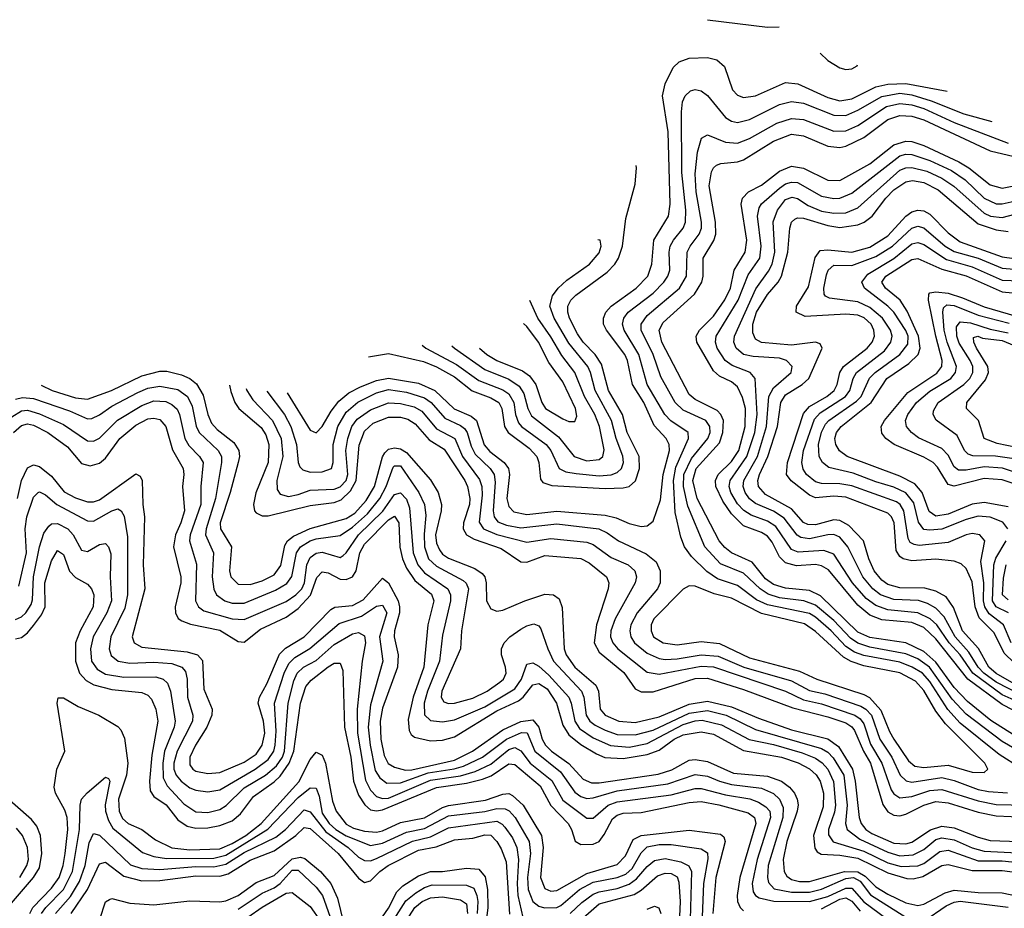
# Model space of a CAD drawing. Header units: inches. Extents: x 501365 to 657855, y 482276 to 547543.
# Tile 449 of 656: x 564944 to 568217, y 540447 to 543403. Entities that reach past the tile are written whole.
import ezdxf

# ---------------------------------------------------------------- set-up
doc = ezdxf.new("R2010")
doc.units = ezdxf.units.IN
doc.header["$MEASUREMENT"] = 0
doc.layers.add('A5564', color=7, linetype='Continuous')

msp = doc.modelspace()

# ---------------------------------------------------------------- linework, layer by layer
at = {"layer": 'A5564', "color": 5}
for points, elevation in [([(567230.8, 543403.1), (567430, 543378.7), (567468.3, 543379)], 4220), ([(565833.1, 542162), (565910, 542037.9), (565930, 542029.3), (565950, 542050.1), (565979.4, 542100.6), (566005.3, 542134.7), (566038.3, 542161.7), (566077.6, 542182.4), (566130, 542202.9), (566170, 542210.8), (566270, 542194.5), (566324.5, 542170), (566388.6, 542108.6), (566444.8, 542084.8), (566462.5, 542070), (566488.5, 541988.5), (566507, 541967), (566554.7, 541930), (566568.9, 541910), (566572.4, 541890), (566563.5, 541810), (566570, 541783.5), (566586.6, 541766.6), (566630, 541757.2), (566730, 541767.9), (566890, 541754.6), (566926.6, 541746.6), (566970, 541727.5), (567010, 541717.7), (567030, 541719.5), (567050, 541735.4), (567074.4, 541805.6), (567083.5, 541890), (567103.7, 541970), (567103.1, 541990), (567092.9, 542010), (567053.1, 542053.1), (567018.9, 542130), (566981.1, 542190), (566964.3, 542270), (566956, 542290), (566894.9, 542370), (566885.4, 542390), (566884.8, 542410), (566892.8, 542430), (566910.3, 542450), (566993.9, 542510), (567031.9, 542550), (567045.2, 542590), (567051.8, 542670), (567101.4, 542750), (567106.6, 542790), (567099.6, 543030), (567081.2, 543150), (567090.3, 543190), (567116.4, 543243.6), (567136.9, 543263.1), (567170, 543275.1), (567230, 543277.7), (567262, 543270), (567287.3, 543247.3), (567313.6, 543170), (567330, 543151.5), (567350, 543144), (567390, 543150.1), (567490, 543194.2), (567530.8, 543189.2), (567630, 543144.7), (567670, 543132.8), (567710, 543139.5), (567790, 543180), (567830, 543188.4), (567890, 543191.3), (568027.6, 543165.5)], 4180), ([(567605.5, 543292.2), (567630, 543267.7), (567670, 543242.7), (567690, 543237.2), (567710, 543240.1), (567727.9, 543250), (567729, 543253.3)], 4220), ([(568270, 540915.2), (568199.5, 540959.5), (568070, 541063.4), (568029, 541109), (567970, 541201.7), (567945, 541230), (567911.4, 541250), (567870, 541265.8), (567750, 541288.3), (567719.3, 541299.3), (567690, 541318), (567641.7, 541370), (567590, 541415.8), (567570, 541428), (567430, 541456.7), (567393.7, 541473.7), (567330, 541520.8), (567263.5, 541543.5), (567228.1, 541568.1), (567177.1, 541617.1), (567154, 541650), (567141.6, 541681.6), (567123.4, 541763.4), (567117.1, 541870), (567125.3, 541914.7), (567167.7, 542010), (567166.3, 542030), (567108.8, 542068.8), (567089.1, 542090), (567030, 542190), (567002.7, 542290), (566953.7, 542370), (566948, 542390), (566952, 542410), (566966.5, 542430), (567050, 542493.9), (567085.1, 542530), (567098.3, 542550), (567104.8, 542570), (567103.3, 542630), (567106.8, 542650), (567117.4, 542670), (567149.9, 542710), (567157.9, 542730), (567158.6, 542770), (567145.7, 542894.3), (567143.7, 543096.3), (567146.9, 543130), (567156.8, 543150), (567173.8, 543166.2), (567190, 543170.9), (567210, 543166.8), (567230, 543151), (567290, 543078.2), (567310, 543065.9), (567330, 543061.6), (567370, 543070.8), (567470, 543120.7), (567510, 543130.7), (567550, 543125.1), (567650, 543085.1), (567690, 543084.7), (567730, 543101.9), (567810, 543147.9), (567870, 543158.3), (567910, 543152.7), (567973.5, 543133.5), (568082.1, 543090), (568176.2, 543064.1)], 4160), ([(568299.8, 540950), (568210, 541002), (568090, 541092.8), (568043.4, 541143.4), (567968.4, 541250), (567930, 541277.1), (567890, 541293.9), (567770, 541315.8), (567730, 541328.9), (567705.5, 541345.5), (567650, 541405), (567590, 541455.9), (567550.3, 541470.3), (567470, 541480.5), (567432.7, 541492.7), (567405.7, 541510), (567350, 541561.7), (567273.4, 541593.4), (567221.8, 541650), (567164.9, 541784.9), (567150.9, 541850), (567151.7, 541890), (567177, 541943), (567231.9, 542010), (567239.4, 542030), (567238.6, 542050), (567225, 542070), (567150, 542104), (567122.9, 542130), (567074.9, 542214.9), (567050.2, 542290), (567010.2, 542370), (567009.6, 542390), (567030, 542419.4), (567137.3, 542510), (567160.2, 542550), (567163.5, 542630), (567172.9, 542650), (567202.6, 542690), (567210.2, 542710), (567211.1, 542730), (567193.3, 542830), (567189.5, 542890), (567197.3, 542962.7), (567210.8, 543009.2), (567230, 543020.1), (567290, 542996.1), (567330, 542992.4), (567370, 543007.4), (567461.1, 543058.9), (567510, 543074.3), (567550, 543070.6), (567650, 543032.2), (567690, 543033.8), (567730, 543051.1), (567825.7, 543114.3), (567870, 543124.6), (567910, 543119.5), (567950, 543107.4), (568050, 543060.7), (568230, 542992.8)], 4140), ([(568365, 540950), (568171.9, 541071.9), (568095.3, 541135.3), (568050, 541181.5), (567990, 541265.8), (567950, 541301.2), (567890.1, 541330.1), (567770, 541348), (567730, 541365.4), (567606.4, 541486.4), (567570, 541504.1), (567490, 541512.2), (567450, 541524.4), (567423.7, 541543.7), (567378.6, 541598.6), (567310, 541630.2), (567287.7, 541647.7), (567269.6, 541670), (567196, 541810), (567181.6, 541870), (567193.2, 541910), (567270, 541995.9), (567281.9, 542030), (567283.6, 542070), (567275.4, 542090), (567263.1, 542103.1), (567190, 542139.6), (567170, 542156.7), (567078.4, 542330), (567069.9, 542370), (567083.6, 542396.4), (567187.6, 542490), (567211.6, 542530), (567215.8, 542550), (567216.2, 542610), (567251.5, 542668.5), (567258.7, 542690), (567257.3, 542730), (567236.1, 542850), (567243.4, 542896.6), (567250, 542910.1), (567260.8, 542919.2), (567275, 542925), (567330, 542930.1), (567350, 542937.2), (567450, 542999.6), (567510, 543022.1), (567550, 543016.5), (567630, 542982.2), (567670, 542978.3), (567690, 542982.5), (567750, 543010.8), (567830, 543070.8), (567870, 543084), (567910, 543081.8), (567950, 543070.4), (568170, 542967.4), (568250, 542948.2)], 4120), ([(568431.6, 541011.6), (568210, 541125.2), (568095.9, 541210), (567990, 541343.6), (567950, 541381.3), (567910, 541398), (567810, 541406.8), (567770, 541422), (567730, 541455.2), (567632.8, 541572.8), (567610, 541587.1), (567590, 541590.9), (567526.9, 541586.9), (567490, 541596.6), (567470, 541616.9), (567445.2, 541665.2), (567430, 541685), (567410, 541697.6), (567350, 541719.1), (567310, 541759.9), (567281.4, 541801.4), (567258.2, 541850), (567256.6, 541870), (567265.8, 541890), (567310, 541933.5), (567334.5, 541970), (567356.2, 542050), (567356.7, 542110), (567346.8, 542146.8), (567330, 542181.6), (567310, 542198.4), (567270, 542217.9), (567250, 542235.6), (567195, 542330), (567193.4, 542350), (567203.4, 542370), (567250, 542416.6), (567288.3, 542471.7), (567306.7, 542510), (567319.2, 542570), (567356.3, 542630), (567361.1, 542670), (567342, 542790), (567346.7, 542810), (567367.3, 542830), (567410, 542853.1), (567470, 542898.9), (567510, 542915.5), (567550, 542908.7), (567630, 542869.1), (567670, 542868.5), (567770, 542923.5), (567850, 542987.1), (567890, 542999.3), (567910, 542998.2), (567950, 542985.1), (568065.9, 542930), (568099.6, 542910), (568170, 542854.2), (568210, 542842.9), (568316.6, 542863.4)], 4080), ([(568370, 541086.7), (568210, 541157.9), (568112.3, 541230), (568070, 541290), (568033.8, 541330), (567992.8, 541390), (567970.2, 541410.2), (567930, 541430), (567830, 541439.8), (567790, 541454.1), (567758.2, 541478.2), (567712.6, 541530), (567650, 541625.6), (567617.3, 541637.3), (567531.6, 541631.6), (567510, 541640.4), (567457.2, 541717.2), (567430, 541735.5), (567375.3, 541755.3), (567350.9, 541770.9), (567330, 541792.6), (567307.9, 541830), (567302.8, 541850), (567305.5, 541870), (567360.9, 541950), (567387.6, 542030), (567395.8, 542090), (567389.2, 542209.2), (567371.9, 542230), (567312.9, 542252.9), (567289.3, 542269.3), (567262.5, 542310), (567257, 542330), (567259.8, 542350), (567332.8, 542470), (567365.3, 542554.7), (567404.6, 542610), (567409.3, 542650), (567397.1, 542750), (567402.5, 542777.5), (567409.6, 542790.4), (567470, 542842.8), (567490, 542857.2), (567510, 542863.1), (567530, 542861.6), (567610, 542816.4), (567650, 542808), (567670.8, 542809.2), (567710, 542826.2), (567870, 542950), (567890, 542955.4), (567910, 542954.3), (567970, 542935.1), (568041.2, 542901.2), (568086.7, 542870), (568150, 542809), (568190, 542790.8), (568210, 542790.6), (568270, 542804.3)], 4060), ([(566103.4, 542282.1), (566170, 542293.3), (566286.4, 542266.4), (566330, 542249), (566390, 542214.7), (566448.7, 542168.7), (566510, 542145.6), (566536.6, 542130), (566547.4, 542110), (566555.4, 542050), (566568, 542030), (566638.3, 541978.3), (566663.4, 541950), (566670.3, 541930), (566675.1, 541875.1), (566683.7, 541863.7), (566713.3, 541853.3), (566890, 541843.5), (566950, 541845.5), (566970, 541850.7), (566990.9, 541869.1), (567004.6, 541910), (567003.6, 541950), (566964, 542030), (566947.5, 542090), (566901, 542170), (566877.7, 542257.7), (566856.7, 542290), (566817.7, 542330), (566797.9, 542357.9), (566771.9, 542410), (566766.1, 542430), (566766.6, 542450), (566776.6, 542470), (566792.9, 542487.1), (566896.7, 542563.3), (566922.3, 542590), (566934.5, 542610), (566947.5, 542650), (566958.6, 542741.4), (566990, 542856.3), (566994.8, 542910), (566993.8, 542918.6)], 4220), ([(568270, 541158.2), (568190, 541199.2), (568149.2, 541229.2), (568130.3, 541250), (568099.5, 541299.5), (568054.2, 541350), (568017.3, 541417.3), (567990, 541445.2), (567961.6, 541461.6), (567931.5, 541471.5), (567850, 541474.7), (567805.5, 541490), (567779.8, 541510), (567747.2, 541550), (567697, 541650), (567670, 541681.7), (567650, 541690.5), (567630, 541690.2), (567570, 541676.4), (567540.6, 541680.6), (567528.1, 541688.1), (567485.2, 541745.2), (567450, 541767.9), (567390, 541794.2), (567369.7, 541809.7), (567355.5, 541830), (567349, 541850), (567351.1, 541870), (567396.5, 541950), (567427.1, 542050), (567434.2, 542150), (567450, 542178.8), (567508.3, 542230), (567512.4, 542250), (567493, 542270), (567470, 542277.5), (567382.5, 542282.6), (567349.9, 542290), (567326.2, 542310), (567318.6, 542330), (567320.1, 542350), (567391.7, 542508.3), (567433.8, 542566.2), (567445.8, 542590), (567454.4, 542630), (567449, 542731), (567463.1, 542770), (567490, 542805.5), (567512.4, 542812.4), (567530, 542808.2), (567564.7, 542784.7), (567610, 542766.7), (567650, 542759.3), (567690, 542760.4), (567730, 542777.4), (567870, 542902.2), (567890, 542910.5), (567910, 542911.7), (567959.6, 542899.6), (568010, 542875.6), (568049.2, 542849.2), (568150, 542759.7), (568171, 542750), (568210, 542745), (568290, 542766.7)], 4040), ([(568250, 541194.3), (568190, 541228), (568165.9, 541250), (568131.1, 541311.1), (568078.5, 541370), (568047.7, 541447.7), (568023.5, 541483.5), (567990, 541502), (567952.5, 541512.5), (567870, 541513.4), (567830, 541524.4), (567810, 541538.9), (567785, 541570), (567766.8, 541610), (567749.2, 541670), (567700.7, 541720.7), (567670, 541737.5), (567650, 541739.5), (567590, 541722.7), (567563.6, 541723.6), (567550, 541730.6), (567510, 541775.9), (567423.6, 541823.6), (567400.2, 541850), (567398, 541870), (567403.9, 541890), (567430.6, 541950), (567463.2, 542050), (567474.1, 542130), (567490, 542155), (567545.7, 542190), (567567.1, 542210), (567612, 542310), (567604.7, 542324.7), (567590, 542331), (567510, 542320.2), (567409.5, 542329.5), (567390, 542340.9), (567381.3, 542361.3), (567380.8, 542390), (567393.4, 542430), (567430, 542489), (567465.4, 542530), (567476.5, 542550), (567498, 542630), (567504.4, 542710), (567510.2, 542729.8), (567520.5, 542739.5), (567530, 542744.4), (567550, 542742.6), (567630, 542718.5), (567670, 542712.3), (567730, 542720.3), (567751.3, 542730), (567777.7, 542750), (567823.1, 542810), (567850, 542837.2), (567890, 542864), (567911.6, 542868.4), (567950, 542861.6), (567997.7, 542837.7), (568130, 542724.5), (568190, 542704.1), (568230, 542698.2)], 4020), ([(568250, 541263.4), (568216.3, 541296.3), (568183.9, 541363.9), (568133.4, 541413.4), (568120.6, 541450), (568110, 541533.3), (568090, 541577.6), (568073.7, 541593.7), (568050, 541602.5), (567990, 541608.9), (567910, 541603.5), (567881.4, 541610), (567870, 541617.4), (567857.7, 541637.7), (567850.8, 541730), (567841.7, 541750), (567830, 541761.9), (567690, 541815.1), (567650, 541818.7), (567590, 541812.3), (567570, 541821.8), (567508.8, 541868.8), (567493.5, 541890), (567496.2, 541930), (567550, 542093.5), (567570, 542116.3), (567627, 542150), (567651.1, 542170), (567661.7, 542190), (567670.7, 542230), (567682.6, 542250), (567761.4, 542310), (567778.4, 542330), (567785.4, 542350), (567783.9, 542370), (567774.5, 542390), (567751.3, 542411.2), (567730, 542419.8), (567690, 542423.7), (567555.5, 542415.5), (567525.6, 542430), (567526.8, 542450), (567565.8, 542514.2), (567588.1, 542611.9), (567605.1, 542634.9), (567630, 542637.3), (567710, 542629.8), (567770, 542646.3), (567830, 542683.7), (567890, 542750.1), (567910, 542763.7), (567930, 542769.3), (567950, 542767.2), (567970, 542756.7), (568030, 542694.7), (568070, 542664.7), (568210, 542614.1), (568250, 542609)], 3980), ([(568240.2, 541330), (568213.9, 541390), (568167.3, 541427.3), (568152, 541450), (568148, 541470), (568148.7, 541530), (568138.7, 541601.3), (568152.2, 541670), (568136.1, 541690), (568110, 541693.6), (568090, 541689.5), (568030, 541663.7), (567934.2, 541654.2), (567917.1, 541657.1), (567904.6, 541664.6), (567897.5, 541677.5), (567883.5, 541770), (567870.8, 541790), (567859, 541799), (567710, 541852.1), (567670, 541859.4), (567610, 541859.9), (567590, 541866.3), (567559.9, 541890), (567548.5, 541908.5), (567544.5, 541930), (567550.2, 541970), (567586, 542074), (567604.9, 542095.1), (567689.7, 542150), (567704, 542170), (567715, 542210), (567726, 542230), (567818.5, 542301.5), (567840.4, 542330), (567844.8, 542350), (567838.9, 542370), (567812.4, 542410), (567770, 542446.2), (567730, 542464.1), (567636.6, 542476.6), (567623, 542483), (567617.9, 542490), (567617.6, 542510), (567626.1, 542553.9), (567631.3, 542570), (567650, 542586.3), (567710, 542585.4), (567790, 542615.4), (567845.9, 542650), (567910, 542709.3), (567930, 542716.2), (567950, 542711.2), (568020.1, 542650), (568050, 542632.3), (568129.9, 542610.1), (568210, 542576.1), (568250, 542572.9)], 3960), ([(566281.6, 542320.1), (566294.8, 542310), (566395.7, 542255.7), (566470, 542203.2), (566550, 542172.4), (566570, 542158.5), (566586.3, 542130), (566592.1, 542090), (566602.3, 542062.3), (566611.9, 542050), (566694.6, 541990), (566710.1, 541970), (566737.5, 541910), (566759.6, 541899.6), (566793.5, 541893.5), (566870, 541886.4), (566910, 541889.3), (566930, 541897.1), (566945.1, 541910), (566951.2, 541930), (566949.1, 541950.9), (566926.8, 542010), (566911.2, 542070), (566857.4, 542170), (566841.9, 542230), (566832.5, 542250), (566770, 542327.2), (566720.4, 542410), (566706.7, 542450), (566715.8, 542484.2), (566734.4, 542510), (566763.5, 542536.5), (566838.2, 542590), (566870, 542627.3), (566877.3, 542650), (566873.5, 542670), (566865.6, 542670.8)], 4240), ([(568228.7, 541710), (568212.1, 541732.1), (568170, 541748.5), (568130, 541751.6), (568090, 541741.2), (568010, 541708.4), (567970, 541704.7), (567950, 541707.9), (567931.7, 541731.7), (567916.2, 541796.2), (567889.7, 541829.7), (567850, 541848.7), (567790, 541865.5), (567714.3, 541894.3), (567634, 541914), (567612.4, 541930), (567602.1, 541950), (567599.6, 541990), (567609.1, 542030.9), (567622.6, 542057.4), (567634.2, 542070), (567726.3, 542133.7), (567741.4, 542150), (567769.5, 542210.5), (567788.4, 542230), (567870.4, 542289.6), (567896.2, 542323.8), (567897.6, 542350), (567890, 542369.4), (567850, 542430.3), (567830.4, 542450.4), (567752.3, 542510), (567743.4, 542530), (567763.6, 542556.4), (567850, 542608.8), (567910, 542658.1), (567930, 542662.5), (567950, 542655), (568025, 542605), (568110, 542581.4), (568210, 542536.9), (568270, 542535)], 3940), ([(568230, 541782.5), (568150, 541797.3), (568110, 541791.8), (568030, 541758), (567990, 541751.3), (567967.2, 541767.2), (567944.2, 541830), (567919.3, 541859.3), (567870, 541884.3), (567695, 541950), (567669.3, 541969.3), (567657.3, 541990), (567654.3, 542010), (567659.3, 542030), (567675.4, 542050), (567774.2, 542130), (567826.1, 542210), (567900.2, 542259.8), (567930.4, 542290), (567937, 542310), (567932.1, 542350), (567894.1, 542434.1), (567871.5, 542470), (567821.8, 542510), (567809.9, 542530), (567822.9, 542550), (567910, 542605.9), (567930, 542608.5), (568010, 542573), (568090, 542551.5), (568210, 542497.5), (568290.2, 542489.8)], 3920), ([(568270, 541852.1), (568210, 541872.4), (568150, 541877.4), (568050, 541852), (568030, 541856.9), (567995, 541915), (567980.5, 541930), (567950, 541947.6), (567850.9, 541990), (567822.8, 542010), (567810, 542027.3), (567807.8, 542050), (567819.3, 542070), (567897, 542163), (567992.7, 542227.3), (568009.4, 542250), (568011.1, 542270), (567989.4, 542350), (567965.1, 542470), (567965.8, 542490), (567970, 542494.3), (567990, 542497.6), (568030, 542493.2), (568078.2, 542478.2), (568150, 542447.9), (568310, 542401.1)], 3880), ([(566380.8, 542318.8), (566389.7, 542310), (566490, 542239.9), (566570, 542207.1), (566604.3, 542184.3), (566620.2, 542160.2), (566633, 542110), (566645.3, 542085.3), (566735.8, 542015.8), (566787.3, 541950), (566830, 541935.7), (566870, 541939.7), (566882.3, 541950), (566887.4, 541972.6), (566871.3, 542050), (566856.5, 542090), (566822, 542150), (566789.7, 542230), (566746, 542286), (566710, 542348.7), (566666.5, 542410), (566640.4, 542469.6)], 4260), ([(568286, 541886), (568211.5, 541911.5), (568150, 541915.7), (568090, 541904.3), (568064.9, 541904.9), (568050, 541915.6), (568030, 541954.4), (568010, 541977.1), (567932.4, 542012.4), (567908.2, 542030), (567892, 542050), (567889.2, 542070), (567896.7, 542090), (567925.5, 542130), (567970, 542167.2), (568039.4, 542210), (568055.4, 542230), (568058.5, 542250), (568027.6, 542330), (568017.7, 542370), (568013.2, 542430), (568015.4, 542444.6), (568025.7, 542454.3), (568050, 542452.9), (568130, 542420.6), (568233.4, 542393.4)], 3860), ([(566472.7, 542310), (566496.7, 542290), (566530, 542269), (566615.3, 542235.3), (566638.5, 542218.5), (566659.9, 542190), (566679.8, 542130), (566692.5, 542110), (566750, 542075.6), (566770, 542067), (566790, 542066.5), (566795.8, 542084.3), (566791.8, 542110), (566750, 542199.1), (566703.2, 542263.2), (566668.4, 542330), (566630, 542382.1), (566619, 542392.8)], 4280), ([(568250, 541942.4), (568188.3, 541951.7), (568112.7, 541952.7), (568097.5, 541957.5), (568084.8, 541970), (568060.3, 542020.3), (567991.1, 542071.1), (567980.9, 542090), (567982.3, 542102.3), (567997.8, 542130), (568082.3, 542190), (568102.2, 542210), (568112.4, 542230), (568112, 542250), (568103.5, 542270), (568067.4, 542327.4), (568059.2, 542350), (568058.5, 542381.5), (568070, 542398.3), (568104.8, 542395.2), (568170, 542374), (568230, 542362)], 3840), ([(568290, 541973.5), (568192.9, 541992.9), (568150.5, 542010), (568131.1, 542070), (568091.9, 542110), (568093, 542130), (568154.3, 542205.7), (568164.3, 542230), (568162.5, 542250), (568125.2, 542310), (568115.6, 542330), (568114.3, 542345.7), (568129.5, 542350.5), (568144.1, 542344.1), (568210, 542336.4), (568290, 542302.6)], 3820), ([(565015.2, 542187.6), (565052.3, 542170), (565130, 542145.4), (565170, 542140.4), (565249.9, 542170), (565350, 542218.4), (565410, 542233.7), (565433.6, 542233.6), (565481.6, 542221.6), (565510, 542209.2), (565532.2, 542192.2), (565553.9, 542153.9), (565569.5, 542089.5), (565581.5, 542061.5), (565600.4, 542040.4), (565656.4, 541996.4), (565672.9, 541970), (565674.9, 541950), (565670.9, 541930), (565644.2, 541830), (565610.8, 541730), (565611.8, 541710), (565648.8, 541650), (565641.6, 541570), (565646.3, 541550), (565670, 541525.2), (565710, 541524.8), (565750, 541536.9), (565790, 541556.7), (565811.9, 541588.1), (565825.8, 541654.2), (565835, 541670), (565854.6, 541685.4), (565910, 541711), (566030, 541743.6), (566058.3, 541761.7), (566095.8, 541804.2), (566123.3, 541850), (566150, 541949.4), (566157.8, 541962.2), (566170, 541974.5), (566190, 541979.2), (566210, 541975.7), (566230, 541963), (566310, 541872.9), (566335.4, 541830), (566346, 541790), (566345.4, 541770), (566326.8, 541690), (566330, 541662.3), (566339.3, 541639.3), (566350, 541625.6), (566370, 541612.4), (566457.5, 541577.5), (566481.5, 541561.5), (566490.7, 541550), (566495.2, 541530), (566496.4, 541470), (566510, 541443.9), (566530, 541435.9), (566550, 541438.7), (566622.9, 541470), (566690, 541491.8), (566718.9, 541490), (566737.1, 541477.1), (566747.8, 541447.8), (566754.4, 541310), (566760.2, 541290), (566789.7, 541249.7), (566859.2, 541190), (566868.4, 541170), (566873.5, 541110), (566890, 541090), (566936.2, 541070), (566990, 541065.9), (567070, 541084.6), (567170, 541126.7), (567230, 541136.3), (567310, 541117.5), (567399.8, 541079.8), (567510, 541041.3), (567630.7, 541010.7), (567665.8, 540985.8), (567712.1, 540910), (567721.4, 540870), (567734.2, 540750), (567741.1, 540730), (567757.1, 540710), (567776.4, 540696.4), (567850, 540664), (567890, 540662), (567910, 540667.1), (567972.1, 540708), (568010, 540720.7), (568050, 540715.4), (568130, 540683.5), (568170, 540672.8), (568330, 540667.6)], 4080), ([(564930, 542141), (564953.2, 542146.8), (564990, 542143.2), (565110, 542101.7), (565170, 542075), (565183.9, 542076.1), (565210, 542088.6), (565250, 542117.9), (565336.7, 542163.3), (565370, 542177), (565410, 542183.8), (565470, 542172.8), (565501.6, 542150), (565517.6, 542117.6), (565531.2, 542051.2), (565540.7, 542030), (565604.3, 541970), (565614.8, 541950), (565615.6, 541930), (565595.5, 541810), (565563.9, 541710), (565562.1, 541690), (565588.8, 541630), (565583.6, 541550), (565589.3, 541509.3), (565598.7, 541490), (565625.9, 541470), (565650, 541462.6), (565690, 541462.1), (565794.4, 541505.6), (565831.8, 541528.2), (565848.9, 541551.1), (565864.3, 541630), (565877.8, 541650), (565910, 541669.8), (565930, 541675.9), (566010, 541687.8), (566050, 541715.3), (566100.1, 541759.9), (566141.1, 541810), (566162.2, 541850), (566185.6, 541914.4), (566190, 541919.5), (566210, 541918.7), (566270.8, 541830), (566290.1, 541790), (566294.4, 541754.4), (566288.3, 541691.7), (566289.6, 541650), (566303.4, 541610), (566330, 541585.3), (566417.9, 541537.9), (566428.7, 541528.7), (566435.6, 541510), (566413.3, 541370), (566409, 541310), (566347.4, 541170), (566345.5, 541150), (566354.4, 541134.4), (566370, 541128.7), (566390, 541130.1), (566450, 541146.4), (566498, 541170), (566540.5, 541199.5), (566552.1, 541210), (566560.8, 541230), (566559.4, 541250), (566546.2, 541290), (566545.8, 541310), (566554.8, 541330), (566573.5, 541350), (566610, 541375.7), (566630, 541387.4), (566653.4, 541393.4), (566670, 541387.5), (566677, 541377), (566699.6, 541310), (566718.3, 541270), (566811.2, 541170), (566820, 541150), (566827.3, 541090), (566839.9, 541070), (566857, 541057), (566890, 541039.7), (566930, 541026), (566990, 541024), (567050, 541040), (567170, 541096.9), (567230, 541104.9), (567292.4, 541090), (567390, 541042.4), (567610, 540978.9), (567630, 540967), (567648.1, 540948.1), (567683.6, 540890), (567694.3, 540790), (567688.8, 540730), (567694.8, 540710), (567737.2, 540677.2), (567830, 540633.8), (567870, 540622.5), (567914.5, 540625.5), (567950, 540643), (567990, 540676.3), (568010, 540682.2), (568050, 540675.6), (568110, 540649), (568150, 540637.8), (568350, 540627.7)], 4060), ([(565641.5, 542187.9), (565646.1, 542166.1), (565659, 542130), (565673.2, 542110), (565746.8, 542046.8), (565761.9, 542021.9), (565772.5, 541990), (565769.8, 541930), (565729.4, 541829.4), (565721.3, 541790), (565724.7, 541770), (565730, 541762.5), (565750, 541752.6), (565770, 541752.4), (565910, 541786.9), (565990, 541797.6), (566013.4, 541806.6), (566044.4, 541835.6), (566062.2, 541870), (566072.5, 541987.5), (566090, 542034.9), (566119.3, 542060.7), (566170, 542080.9), (566210, 542081.4), (566234.7, 542074.7), (566258.6, 542058.6), (566305.5, 542005.5), (566354.9, 541974.9), (566423.4, 541870), (566432.9, 541850), (566440.5, 541810), (566439.2, 541790), (566420, 541730), (566418.2, 541710), (566429.3, 541689.3), (566454.9, 541674.9), (566544.7, 541644.7), (566610, 541599.7), (566630, 541598.7), (566690, 541621.4), (566810, 541610.4), (566836.7, 541596.7), (566895.2, 541550), (566902.7, 541530), (566900.5, 541510), (566861.1, 541390), (566854.2, 541330), (566870, 541299.5), (566952.2, 541232.2), (566990, 541177.2), (567010, 541167.9), (567050, 541167.7), (567190, 541211.4), (567230, 541212.5), (567350, 541175.4), (567514.3, 541114.3), (567630, 541084.5), (567690, 541064), (567710, 541051), (567719, 541039), (567748.6, 540970), (567772.8, 540930), (567813.1, 540793.1), (567830, 540767.9), (567850, 540757), (567870, 540755.4), (567890, 540760.5), (567950, 540790.7), (567990, 540802.4), (568030, 540798.2), (568130, 540767.5), (568190, 540755.5), (568290, 540750.6)], 4120), ([(565697.5, 542176.7), (565699, 542170), (565719.1, 542139.1), (565785.1, 542070), (565813.3, 542010), (565818.5, 541950), (565799.1, 541870), (565800.3, 541840.3), (565810, 541824.8), (565837.4, 541817.4), (565870, 541823.4), (565910, 541838), (565990, 541841.3), (566010, 541849.3), (566029.1, 541870), (566034.6, 541890), (566028.9, 541970), (566034.5, 542010), (566048.3, 542050), (566065.6, 542074.4), (566110, 542105.9), (566170, 542128.2), (566210, 542126.8), (566255.9, 542115.9), (566280.7, 542100.7), (566330, 542042.2), (566390.5, 542010.5), (566416.3, 541950), (566473.2, 541873.2), (566480.4, 541850), (566482, 541822), (566471.9, 541731.9), (566485.8, 541710), (566530, 541691), (566630, 541665.1), (566710, 541677.4), (566830, 541664.9), (566850, 541657.1), (566910, 541614.4), (566967.3, 541590), (566989.1, 541570), (566994.1, 541550), (566990.1, 541530), (566923.1, 541410), (566908.9, 541370), (566908.5, 541350), (566916, 541330), (566932.3, 541310), (567030, 541232.5), (567070, 541225.8), (567210, 541252.6), (567250, 541250.4), (567490, 541169.4), (567550, 541141.3), (567610, 541127.1), (567720.1, 541090), (567737.5, 541077.5), (567750, 541061.5), (567772.9, 540992.9), (567810.5, 540930), (567841.2, 540841.2), (567850, 540827.8), (567870, 540815.4), (567910, 540819.1), (567970, 540839.6), (568010, 540842.5), (568130, 540804.9), (568190, 540793.2), (568290, 540790)], 4140), ([(565765.7, 542168), (565824, 542090), (565845.7, 542050), (565864.9, 541990), (565869.8, 541929.8), (565875.6, 541915.6), (565885.5, 541905.5), (565910, 541898.5), (565950, 541899), (565980.5, 541910), (565986.5, 541930), (565986.5, 541990), (566002, 542050), (566030, 542097.3), (566068.8, 542131.2), (566130, 542162), (566170, 542172.8), (566230, 542164.2), (566290, 542145.4), (566312.3, 542130), (566357.8, 542077.8), (566410, 542053.8), (566423.2, 542043.2), (566432.1, 542030), (566445, 541985), (566458.5, 541958.5), (566507.7, 541910), (566521.6, 541890), (566525.2, 541865.2), (566518.5, 541770), (566521, 541750), (566533.4, 541733.4), (566562, 541722), (566610, 541712.8), (566730, 541726.1), (566869.4, 541709.4), (566896.7, 541696.7), (566934.4, 541670), (567026.7, 541626.7), (567060.2, 541600.2), (567073.1, 541570), (567072.9, 541530), (567064.1, 541510), (566996.4, 541430), (566975.3, 541390), (566972.1, 541370), (566975.7, 541350), (566987.6, 541330), (567030, 541295.7), (567070, 541278.1), (567090, 541275.4), (567130, 541277.4), (567210, 541290.7), (567266.1, 541286.1), (567351.2, 541250), (567510, 541203.6), (567570, 541172), (567620.3, 541160.3), (567740.2, 541120.2), (567756.9, 541110), (567775.5, 541090), (567803.8, 541010), (567843.3, 540950), (567870.6, 540890.6), (567891, 540871), (567910, 540867.3), (568010, 540882.4), (568050, 540872.9), (568130, 540842.6), (568164.3, 540835.7), (568228, 540832)], 4160), ([(564918.4, 542081.6), (564950, 542102.4), (564970, 542104.8), (565010, 542092.2), (565090, 542057.1), (565170, 542002.7), (565190, 542000.7), (565210, 542010.9), (565269.4, 542070.6), (565350, 542120.2), (565390, 542134.9), (565430, 542132.7), (565450, 542123.5), (565467.2, 542107.2), (565475.5, 542090), (565493.1, 542010), (565506.4, 541986.4), (565542.4, 541950), (565554.1, 541930), (565546.8, 541850), (565546.8, 541790), (565511, 541690), (565508.2, 541670), (565531.6, 541591.6), (565529, 541470), (565538.2, 541450), (565556.4, 541436.4), (565650, 541409.8), (565690, 541407.6), (565830, 541468.1), (565862.1, 541490), (565881.7, 541510), (565891.2, 541530), (565898.9, 541590), (565910, 541613.8), (565930, 541629.1), (565950, 541632.4), (566010, 541614.8), (566019.1, 541620.9), (566030, 541629.6), (566070.2, 541690), (566151.1, 541768.9), (566190, 541823.7), (566210, 541829.7), (566230, 541808.4), (566239.5, 541779.5), (566252, 541630), (566267.2, 541590), (566290, 541562.9), (566366.9, 541510), (566376.8, 541490), (566376.5, 541470), (566350, 541356.3), (566339.2, 541270), (566299.7, 541170), (566288.6, 541130), (566290.4, 541090.4), (566310, 541072.5), (566350, 541068.2), (566390, 541074.1), (566490, 541117.4), (566590, 541177.2), (566612.5, 541210), (566630, 541259.7), (566650, 541264.1), (566670, 541252.5), (566702.7, 541222.7), (566769.5, 541150), (566777.6, 541130), (566789.2, 541070), (566805.5, 541045.5), (566850, 541014.5), (566908.4, 540988.4), (566970, 540983.9), (567030, 540995.5), (567150, 541058.8), (567190, 541071.2), (567212.7, 541072.7), (567277.5, 541057.5), (567368.5, 541008.5), (567450, 540992.2), (567544.7, 540964.7), (567590, 540946.4), (567611.5, 540931.5), (567630, 540910.4), (567649.5, 540869.5), (567656.2, 540790), (567652.9, 540767.1), (567633.2, 540710), (567632.2, 540692.2), (567648, 540668), (567750, 540637.5), (567830, 540598.9), (567873.9, 540586.1), (567930, 540588.4), (567950, 540596.6), (568003.2, 540636.8), (568030, 540640.6), (568130, 540605.7), (568210, 540605.6), (568368.6, 540588.6)], 4040), ([(564923.2, 542030), (564950, 542053.7), (564970, 542058.7), (564990, 542054.8), (565037.8, 542030), (565102.7, 541982.7), (565150, 541926.6), (565178.9, 541918.9), (565210, 541928), (565230, 541944.4), (565277, 542010), (565330, 542054.4), (565370, 542075.1), (565390, 542078.1), (565410, 542073.2), (565429.8, 542049.8), (565452.5, 541972.5), (565487.2, 541910), (565489.7, 541890), (565485, 541850), (565492.2, 541770), (565480.3, 541730), (565461.7, 541690), (565455.2, 541650), (565480.2, 541550), (565479.6, 541530), (565460.6, 541450), (565461.8, 541430), (565471.3, 541411.3), (565483.1, 541403.1), (565512.1, 541392.1), (565610, 541372.2), (565670, 541334.4), (565690, 541332.5), (565744.2, 541375.8), (565830, 541415.4), (565870, 541444.2), (565910.7, 541489.3), (565932.3, 541547.7), (565950, 541566.5), (565970, 541562.8), (566010, 541542.3), (566030, 541541), (566050, 541549.5), (566062.9, 541570), (566075.3, 541630), (566090, 541659.1), (566170, 541739.5), (566190, 541751.2), (566204.7, 541730), (566208.3, 541648.3), (566217, 541610), (566230, 541578.3), (566257.4, 541537.4), (566312.6, 541492.6), (566320.9, 541470), (566300.6, 541390), (566287.7, 541250), (566252.6, 541150), (566235.8, 541075.8), (566238.4, 541038.4), (566245.2, 541025.2), (566256.3, 541016.3), (566310, 541004.9), (566350, 541006.7), (566390, 541018.2), (566530, 541104.4), (566602, 541138), (566617.4, 541150), (566650, 541190.3), (566670, 541195.6), (566697.1, 541177.1), (566728.3, 541130), (566750, 541057), (566770, 541024.2), (566810, 540992.2), (566861.1, 540961.1), (566889.5, 540949.5), (566950, 540946.1), (567030, 540958.8), (567070, 540973.9), (567120.2, 541010), (567150, 541024.9), (567210, 541034.9), (567250, 541026.1), (567350, 540972.7), (567476.4, 540950), (567531.4, 540931.4), (567570, 540911.5), (567591.5, 540891.5), (567604.9, 540870), (567616.6, 540830), (567614.6, 540785.4), (567583.2, 540690), (567587.3, 540647.3), (567595.4, 540635.3), (567607.9, 540627.9), (567670, 540624.1), (567730, 540614.2), (567830, 540565.2), (567893.4, 540546.6), (567914.5, 540545.5), (567946.8, 540553.2), (568010, 540589.8), (568030, 540593.3), (568110, 540573.5), (568210, 540573), (568330, 540557.3)], 4020), ([(564937.1, 541810), (564950.7, 541870), (564970, 541912.4), (564990, 541922.3), (565010, 541916.7), (565050, 541885.3), (565092.5, 541832.5), (565130, 541812.5), (565170, 541799.9), (565190, 541799.6), (565210, 541806.5), (565330, 541892.8), (565345, 541885), (565351.5, 541870), (565353.5, 541790), (565359, 541750), (565355, 541590), (565360.5, 541510), (565318.6, 541350), (565324.6, 541330), (565350, 541316), (565501, 541301), (565535.3, 541290), (565552.1, 541272.1), (565555.9, 541175.9), (565583.6, 541110), (565582.9, 541090), (565566.3, 541050), (565528.7, 540990), (565510.1, 540950), (565510, 540924.7), (565520.1, 540910), (565530, 540904.1), (565570, 540896), (565610, 540899), (565690, 540933.3), (565730, 540960.4), (565750, 540990), (565758.7, 541030), (565755.2, 541070), (565736.9, 541130), (565740.9, 541150), (565766.2, 541193.8), (565807.6, 541292.4), (565827.5, 541312.5), (565890, 541350.3), (565978.3, 541441.7), (565991.4, 541448.6), (566050, 541454.1), (566086.1, 541473.9), (566150, 541545.2), (566170, 541529.6), (566202, 541470), (566207.3, 541450), (566207.1, 541430), (566189.8, 541370), (566189.1, 541350), (566202.8, 541290), (566199.9, 541250), (566150, 541112.6), (566142, 541070), (566144.3, 541010), (566155.3, 540955.3), (566169.5, 540929.5), (566190, 540916.4), (566226.5, 540906.5), (566248.3, 540908.3), (566390, 540940.4), (566449.7, 540970.3), (566550, 541041.6), (566610, 541069.1), (566650, 541074.8), (566669.8, 541050), (566681.3, 541010), (566692.4, 540990), (566712.5, 540970), (566769.1, 540929.1), (566817.5, 540877.5), (566845, 540865), (566870, 540865), (567066.6, 540893.4), (567111.7, 540908.3), (567170, 540939.9), (567190, 540942.6), (567230, 540936.1), (567317.2, 540897.2), (567430, 540886.5), (567477, 540870), (567502.8, 540850), (567519.5, 540830), (567529, 540810), (567531.5, 540791.5), (567528.5, 540770), (567493.7, 540670), (567481.7, 540610), (567484.9, 540570), (567494.2, 540554.2), (567510, 540543.5), (567536.3, 540536.3), (567570, 540536.1), (567685.5, 540570), (567730, 540568.2), (567754.6, 540554.6), (567790, 540518.8), (567830, 540495), (567890, 540465.7), (567930, 540456.7), (567950, 540460.7), (568021, 540499), (568050, 540507.7), (568130, 540499.8), (568210, 540499), (568290, 540482.6)], 3980), ([(564941.6, 541518.4), (564967, 541630), (564962.2, 541710), (564967.5, 541750), (564990, 541814.7), (565006, 541830), (565010, 541832.6), (565030, 541822.6), (565067.3, 541790), (565170, 541736.6), (565190, 541734.7), (565250, 541769.3), (565270, 541775.7), (565281.1, 541770), (565291.5, 541751.5), (565302.7, 541682.7), (565302.6, 541490), (565293.9, 541446.1), (565246.7, 541350), (565241.5, 541310), (565248.8, 541288.8), (565271.3, 541270), (565310, 541262.6), (565390, 541265.7), (565450, 541261.8), (565483.6, 541250), (565495.3, 541235.3), (565500.5, 541210), (565502.2, 541150), (565520.1, 541090), (565519, 541070), (565467.4, 540970), (565456.2, 540930), (565456.9, 540910), (565464, 540890), (565480.6, 540870), (565510, 540848.5), (565530, 540840.5), (565570, 540834.3), (565610, 540841.6), (565727, 540910), (565770, 540942.6), (565789.3, 540970), (565794, 540990), (565796.6, 541036.6), (565791.1, 541130), (565823, 541230), (565838.6, 541261.4), (565858.4, 541281.6), (565908.3, 541311.7), (566005.8, 541394.2), (566080.6, 541419.4), (566130, 541452.6), (566150, 541456.2), (566164.1, 541430), (566140.7, 541350), (566151.3, 541270), (566110, 541124.1), (566102.9, 541050), (566109.1, 540990), (566126.2, 540906.2), (566141.1, 540881.1), (566164.2, 540864.2), (566210, 540864.6), (566302.5, 540897.5), (566388.8, 540911.2), (566419.6, 540920.4), (566482.8, 540950), (566562.1, 541010), (566612.5, 541032.5), (566631, 541031), (566656.8, 540970), (566741.9, 540901.9), (566790, 540833.2), (566810, 540819.3), (566830, 540812.9), (566850, 540814.7), (566930, 540838.5), (567099, 540861), (567190, 540892.1), (567230, 540887.4), (567270, 540869.8), (567310, 540859.4), (567410, 540847.2), (567450, 540829), (567470.1, 540810), (567482.5, 540782.5), (567480.9, 540750), (567432.5, 540590), (567429.6, 540550), (567433.1, 540533.1), (567452.6, 540512.6), (567510, 540500.9), (567570, 540501.5), (567610, 540511.2), (567690, 540546.6), (567716.1, 540550), (567737.8, 540537.8), (567772.6, 540492.6), (567890, 540417.7)], 3960), ([(564930, 541407.8), (564950, 541416.4), (564965.2, 541430), (564982.5, 541457.5), (564987, 541473), (564990, 541550), (565010.5, 541649.5), (565024.7, 541695.3), (565041.2, 541718.8), (565050, 541725.9), (565070, 541727.5), (565104.5, 541710), (565121.9, 541690), (565150, 541638.4), (565170, 541634.1), (565210, 541657.5), (565230, 541660.9), (565239.8, 541650), (565247, 541627), (565245.1, 541550), (565249.8, 541470), (565233.6, 541430), (565189, 541350), (565179.2, 541310), (565183.5, 541270), (565202.3, 541242.3), (565230, 541225.8), (565290, 541215.7), (565396.9, 541216.9), (565420.9, 541210), (565435.9, 541195.9), (565445.4, 541170), (565461.2, 541070), (565457.6, 541050), (565425.7, 540970), (565419.7, 540930), (565421.7, 540881.7), (565434.6, 540854.6), (565490, 540795.4), (565530, 540768.8), (565570, 540766.3), (565610, 540776.5), (565630.7, 540789.3), (565690, 540848.5), (565760.9, 540890), (565798.3, 540921.7), (565818, 540950), (565824.9, 540970), (565836.7, 541130), (565855.5, 541204.5), (565866.2, 541230), (565887.4, 541250), (565930, 541272), (565990, 541324.5), (566050, 541360.4), (566070, 541365.1), (566090, 541353.3), (566094, 541330), (566083, 541270), (566065.8, 541110), (566067, 541030), (566093.5, 540873.5), (566110, 540840.3), (566130, 540819.2), (566150, 540812.4), (566170, 540814.3), (566310, 540873.2), (566410, 540888.5), (566458, 540902), (566510, 540926.7), (566570, 540975.3), (566590, 540982.1), (566610, 540970.9), (566640.8, 540930), (566713, 540873), (566750, 540806.6), (566830, 540747.4), (566850, 540746.9), (566900.1, 540790), (566930, 540801.5), (567110, 540824.6), (567190, 540846), (567210, 540846.4), (567290, 540825.1), (567371.1, 540811.1), (567400.3, 540800.3), (567424.8, 540784.8), (567437.5, 540770), (567440.2, 540750), (567395.9, 540610), (567378.7, 540530), (567382.5, 540502.5), (567389.8, 540489.8), (567402.4, 540482.4), (567451.1, 540471.1), (567570, 540469.7), (567630, 540486.2), (567690, 540514), (567710, 540513.9), (567750, 540468.8), (567856.9, 540390)], 3940), ([(568230.7, 541430.7), (568190.3, 541450.3), (568177.8, 541470), (568181.8, 541590), (568188.5, 541611.5), (568223.6, 541670)], 3940), ([(564930, 541343.5), (564950, 541348.2), (564970, 541363.9), (564990, 541388.3), (565016.3, 541423.7), (565029, 541450), (565027.3, 541530), (565050, 541602.7), (565070, 541637.7), (565090, 541623.9), (565110, 541568.5), (565130, 541547.2), (565170, 541525.9), (565182.7, 541510), (565190.4, 541490), (565188.1, 541450), (565145.2, 541370), (565130.3, 541330), (565129.8, 541270), (565143.6, 541230), (565165.5, 541205.5), (565190.2, 541190.2), (565250, 541175.7), (565350, 541164.8), (565370, 541156.9), (565382.6, 541142.6), (565396.4, 541110), (565404, 541070), (565383.4, 540956.6), (565376.3, 540870), (565378.5, 540838.5), (565390, 540819.7), (565431.2, 540791.2), (565470, 540741.6), (565500.6, 540720.6), (565530, 540713.6), (565570, 540715.6), (565610, 540723.1), (565650, 540738.1), (565678.3, 540761.7), (565721, 540819), (565790, 540867.7), (565810, 540887.3), (565840, 540930), (565856, 540970), (565877.9, 541130), (565895.2, 541184.8), (565913.3, 541206.7), (565970, 541250.7), (565990, 541262.5), (566010, 541263.2), (566017.9, 541237.9), (566023.5, 541050), (566045, 540950), (566054.3, 540870), (566070, 540824), (566092, 540792), (566110, 540775.5), (566130, 540771.1), (566150, 540774.9), (566330, 540848.8), (566430, 540863.6), (566482.8, 540877.2), (566511.4, 540888.6), (566570, 540927.8), (566590, 540925.9), (566674.5, 540854.5), (566710, 540789.1), (566767.7, 540730), (566778.6, 540710), (566790.4, 540670.4), (566810, 540659.7), (566850, 540661.3), (566870, 540669.8), (566887.5, 540692.5), (566915.3, 540744.7), (566930, 540757.5), (566950, 540763.6), (567010, 540766), (567170, 540799), (567210, 540802.4), (567268.4, 540791.6), (567365.4, 540765.4), (567387.2, 540750), (567391.5, 540730), (567337.6, 540550), (567329.6, 540489.6), (567330.7, 540470), (567338.7, 540450), (567350, 540439.5)], 3920), ([(568230, 541473.6), (568210.6, 541490.6), (568214.1, 541545.9), (568223.4, 541590)], 3920), ([(564978.3, 540430), (564988.4, 540450), (565050, 540514.6), (565075.7, 540550), (565089.1, 540590), (565095.3, 540630), (565104, 540710), (565102.3, 540750), (565094.1, 540774.1), (565062.8, 540830), (565059.2, 540850), (565067.3, 540910), (565093.8, 540970), (565068.7, 541130), (565072.1, 541147.9), (565090, 541147.7), (565138.3, 541118.3), (565207.2, 541090), (565270, 541052.2), (565280.7, 541040.7), (565293, 541013), (565304.2, 540930), (565298.8, 540890), (565272.3, 540810), (565274.6, 540770), (565286.3, 540746.3), (565304.3, 540730), (565350, 540710.1), (565395.3, 540675.3), (565450, 540648.7), (565510, 540641.6), (565610, 540645.8), (565650, 540662.5), (565695.8, 540690), (565746.9, 540730), (565871.6, 540868.4), (565910, 540942.5), (565930, 540967), (565950, 540957.1), (565961, 540930), (565984.2, 540804.2), (565995.7, 540770), (566030, 540727.5), (566053.9, 540713.9), (566090, 540703.7), (566130, 540700.8), (566150, 540705.6), (566210, 540733.1), (566290, 540748), (566350, 540782.3), (566370, 540789.2), (566492.9, 540807.1), (566550, 540826.8), (566570, 540829.2), (566582.9, 540822.9), (566617.8, 540790), (566679.3, 540690), (566684.5, 540650), (566675.7, 540550), (566690, 540512.9), (566710, 540504.1), (566730, 540507.1), (566830, 540563.2), (566930, 540593.1), (566957.5, 540622.5), (566983.8, 540676.2), (567010, 540689.6), (567170, 540707.7), (567274.3, 540694.3), (567284.8, 540684.8), (567289.7, 540670), (567258.7, 540550), (567248.6, 540430)], 3880), ([(565016.8, 540430), (565030.7, 540450), (565089.9, 540510.1), (565119.9, 540570), (565142.9, 540710), (565145.3, 540790), (565149.9, 540810.1), (565168.3, 540831.7), (565230, 540883.7), (565239.1, 540879.1), (565244.1, 540870), (565228.1, 540791.9), (565229.6, 540770), (565239.3, 540739.3), (565253.7, 540713.7), (565352.9, 540632.9), (565390, 540619.2), (565432.6, 540612.6), (565590, 540614.5), (565630, 540623.9), (565769.2, 540710.8), (565870, 540816.5), (565910, 540848.6), (565930, 540846.9), (565939.9, 540819.9), (565950, 540764.3), (565972.8, 540730), (565995.5, 540710), (566030, 540688.9), (566110, 540656.8), (566150, 540663.7), (566230, 540700.3), (566290, 540712.6), (566370, 540754.8), (566490, 540769.1), (566530, 540779.4), (566558, 540778), (566571.8, 540771.8), (566591.2, 540750), (566637.7, 540670), (566642.4, 540630), (566632.7, 540550), (566634.5, 540510), (566650.2, 540470.2), (566670, 540454.6), (566689.2, 540449.2), (566730, 540449.8), (566743.3, 540456.7), (566805.6, 540510), (566850, 540534.6), (566930, 540549.7), (566958.6, 540561.4), (566979.7, 540580.3), (567010, 540631.8), (567030, 540652.2), (567070, 540660.1), (567110, 540659.9), (567210, 540645.2), (567230, 540631.9), (567231.7, 540611.7), (567217.1, 540530), (567211.8, 540391.8)], 3860), ([(564910, 540456.5), (564990.2, 540550), (565010, 540581.8), (565018.4, 540630), (565013.3, 540690), (565000.7, 540720.7), (564983.3, 540743.3), (564883.7, 540830)], 3920), ([(565063.7, 540430), (565113.3, 540486.7), (565143.4, 540536.6), (565162, 540590), (565175.3, 540664.7), (565190, 540696.8), (565210, 540690.7), (565312.2, 540592.2), (565350, 540579.9), (565410, 540576.2), (565530, 540587), (565590, 540585.8), (565630, 540594.8), (565690, 540632.5), (565795.6, 540684.4), (565827.3, 540710), (565890, 540774.7), (565910, 540768.5), (565962.1, 540702.1), (566036.6, 540650), (566070, 540617), (566090, 540606.1), (566110, 540605.7), (566130, 540612.7), (566249.6, 540670.4), (566310, 540684.8), (566370, 540715.6), (566530, 540737.1), (566547.6, 540727.6), (566556.8, 540716.8), (566582.1, 540682.1), (566596.8, 540650), (566602.2, 540610), (566597.8, 540530), (566600.2, 540490), (566617.1, 540417.1)], 3840), ([(564944.3, 540550), (564968.3, 540590), (564973.6, 540610), (564969.9, 540650), (564953.2, 540690), (564934, 540714)], 3940), ([(565115.6, 540430), (565169.5, 540510), (565210, 540595.9), (565230, 540601.3), (565290, 540553.9), (565350, 540539.1), (565410, 540540), (565530, 540555.1), (565610, 540554), (565637.7, 540562.3), (565710, 540607.5), (565790, 540638.2), (565861.8, 540690), (565890, 540715.7), (565910, 540712.7), (566003.1, 540630), (566070, 540547.5), (566090, 540533.6), (566110, 540538.7), (566141.1, 540570), (566169.6, 540590), (566270, 540641), (566328.4, 540651.6), (566390, 540675.3), (566450, 540681.2), (566490, 540692.1), (566510, 540690.6), (566529.8, 540669.8), (566544.7, 540644.7), (566561.7, 540601.7), (566572.1, 540427.9)], 3820), ([(565211.1, 540411.1), (565230, 540468.5), (565242.9, 540477.1), (565250, 540480.3), (565310, 540464), (565390, 540459.4), (565510, 540472.6), (565609.3, 540469.3), (565630, 540472.7), (565670, 540490.3), (565730, 540533.6), (565790, 540556.9), (565850, 540611.9), (565877.5, 540617.5), (565892.6, 540612.6), (565944.7, 540570), (565978.3, 540530), (566000.9, 540480.9), (566030, 540362.8)], 3780), ([(566774.6, 540430), (566813, 540467), (566850, 540494.1), (566870, 540502.3), (566930, 540513.4), (566970, 540527.8), (566994.8, 540545.2), (567030, 540586.4), (567054.1, 540605.9), (567090, 540613.3), (567142.2, 540602.2), (567168.8, 540588.8), (567177.9, 540570), (567171.3, 540370)], 3840), ([(566150, 540419.2), (566170, 540447.4), (566197.6, 540502.4), (566218.1, 540521.9), (566270, 540555.8), (566310, 540569.8), (566350, 540570.3), (566430, 540581), (566470, 540578), (566492, 540552), (566499.8, 540510), (566500.6, 540450), (566487.9, 540350)], 3780), ([(565670, 540444.6), (565750, 540498.2), (565790, 540515.2), (565809.6, 540530.4), (565850, 540574.8), (565870, 540574.4), (565930, 540517.4), (565951.1, 540490), (565982.2, 540402.2)], 3760), ([(566799.4, 540400.6), (566870, 540462.5), (566986.3, 540493.7), (567010, 540507.7), (567064.5, 540555.5), (567090, 540563.9), (567110, 540563.5), (567130, 540551.6), (567134.9, 540534.9), (567140.2, 540470), (567135.2, 540370)], 3820), ([(566181.3, 540398.7), (566228, 540472), (566260.9, 540499.1), (566290, 540516.9), (566314.8, 540525.2), (566430, 540523.9), (566453.9, 540513.9), (566464.3, 540490), (566467.2, 540470), (566464.8, 540430)], 3760), ([(565702.5, 540417.5), (565750, 540451), (565830, 540497.6), (565850, 540499.6), (565910, 540453.3), (565944.2, 540404.2)], 3740), ([(566210, 540375.6), (566257.6, 540450), (566282.2, 540470), (566310, 540482.4), (566350, 540486.1), (566410, 540475.4), (566430, 540461.8), (566433, 540430)], 3740), ([(567610, 540446), (567670, 540478.3), (567690, 540481.8), (567710, 540471.7), (567737.7, 540437.8)], 3920), ([(567030, 540444.7), (567054.7, 540454.7), (567069.3, 540449.3), (567075.4, 540430)], 3780), ([(567950, 540405), (568024.1, 540455.9), (568050, 540468), (568070, 540470.8), (568230, 540450.8)], 3960)]:
    msp.add_lwpolyline(points, dxfattribs=dict(at, elevation=elevation))
at = {"layer": 'A5564', "color": 5, "elevation": 4180}
msp.add_lwpolyline([(567170, 541520.2), (567150, 541509.3), (567052.3, 541410), (567043.5, 541390), (567042.8, 541370), (567051.6, 541350), (567082.7, 541330), (567130, 541323.5), (567210, 541334.9), (567270, 541328.1), (567370, 541280.4), (567536.3, 541236.3), (567594.1, 541210), (567750, 541158.6), (567768.7, 541148.7), (567806.9, 541106.9), (567835, 541035), (567849.6, 541010), (567898.3, 540938.3), (567920.1, 540920.1), (567950, 540916.1), (568030, 540924), (568110, 540900.4), (568150, 540899), (568162.9, 540910), (568152.4, 540930), (568021.5, 541061.5), (567990, 541103.7), (567950, 541171.8), (567922.4, 541202.4), (567870, 541230.1), (567750, 541253.5), (567707.9, 541267.9), (567682.7, 541282.7), (567590, 541368.2), (567553.3, 541393.3), (567410, 541427.9), (567310, 541479.3), (567252.9, 541492.9), (567190, 541518.4)], close=True, dxfattribs=at)

doc.saveas('drawing.dxf')
